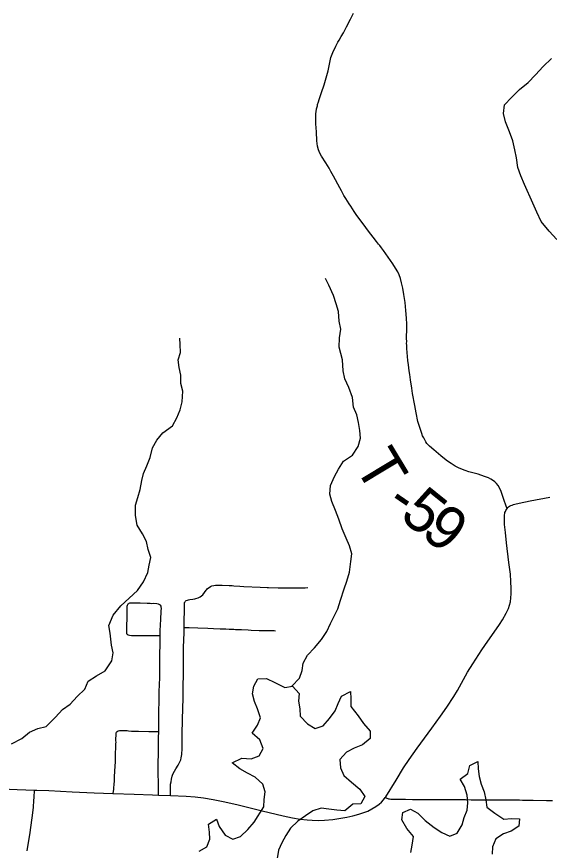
# Model space of a CAD drawing. Extents: x 0 to 191, y 0 to 55.
# Drawn here: x 144.178 to 144.524, y 24.131 to 24.673 of the extents above; entities that cross this region are included whole.
import ezdxf

# ---------------------------------------------------------------- set-up
doc = ezdxf.new("R2010")
doc.units = 0
for name, color, linetype in [('GM_X_Major_Lake', 7, 'Continuous'), ('GM_X_Minor_River', 7, 'Continuous'), ('GM_X_State_Route', 7, 'Continuous'), ('GM_X_Township_Road', 7, 'Continuous'), ('GM_X_Township_Road_Text', 7, 'Continuous')]:
    doc.layers.add(name, color=color, linetype=linetype)

msp = doc.modelspace()

# ---------------------------------------------------------------- linework, layer by layer
at = {"layer": 'GM_X_Major_Lake'}
for points in [[(144.29685, 24.13035), (144.30174, 24.13306), (144.30377, 24.13802), (144.30353, 24.14276), (144.30291, 24.14787), (144.30817, 24.15116), (144.30992, 24.14625), (144.31377, 24.14061), (144.31871, 24.1382), (144.32361, 24.13978), (144.32848, 24.14439), (144.33259, 24.14919), (144.33892, 24.15912), (144.33906, 24.16387), (144.33976, 24.169), (144.33819, 24.17391), (144.33323, 24.1784), (144.32828, 24.18099), (144.32314, 24.18396), (144.31818, 24.18769), (144.32458, 24.19081), (144.33064, 24.19031), (144.33573, 24.19227), (144.33833, 24.19705), (144.33619, 24.20271), (144.33122, 24.20701), (144.33476, 24.21217), (144.3366, 24.21713), (144.33465, 24.22279), (144.3327, 24.2277), (144.33151, 24.23261), (144.33241, 24.23755), (144.33501, 24.24233), (144.34068, 24.24259), (144.346, 24.24), (144.35247, 24.23667), (144.35738, 24.23767), (144.36178, 24.2328), (144.36146, 24.22786), (144.36227, 24.22294), (144.36251, 24.21821), (144.36729, 24.21314), (144.37224, 24.21017), (144.37733, 24.21175), (144.38163, 24.21655), (144.38517, 24.22152), (144.3872, 24.22629), (144.38942, 24.23105)], [(144.38942, 24.23105), (144.39525, 24.23416), (144.39549, 24.22942), (144.39536, 24.2243), (144.40015, 24.21829), (144.40361, 24.21341), (144.40801, 24.20834), (144.40806, 24.2036), (144.403, 24.19936), (144.39754, 24.19721), (144.39265, 24.19469), (144.38816, 24.18989), (144.38878, 24.18459), (144.39092, 24.17949), (144.39588, 24.17519), (144.40123, 24.17071), (144.40449, 24.16582), (144.4019, 24.16104), (144.39679, 24.16098), (144.39154, 24.15655), (144.38624, 24.15706), (144.38112, 24.15756), (144.37601, 24.15826), (144.37073, 24.15649), (144.36585, 24.15339), (144.36096, 24.14973), (144.35609, 24.14531), (144.35312, 24.14053), (144.35052, 24.13576), (144.3483, 24.13099), (144.34741, 24.12548)], [(144.43439, 24.1294), (144.43529, 24.13415), (144.43617, 24.13985), (144.43177, 24.14511), (144.42849, 24.15075), (144.4292, 24.1555), (144.43409, 24.15765), (144.43885, 24.15505), (144.44363, 24.15018), (144.44954, 24.14571), (144.45449, 24.14254), (144.45963, 24.14014), (144.46453, 24.1421), (144.46769, 24.14745), (144.46896, 24.1522), (144.47099, 24.15697), (144.47151, 24.16172), (144.47089, 24.16664), (144.46931, 24.17231), (144.46642, 24.1772), (144.47149, 24.18087), (144.47276, 24.18601), (144.47784, 24.18872), (144.47808, 24.1838), (144.47889, 24.17888), (144.48008, 24.17396), (144.48202, 24.16886), (144.48302, 24.16376), (144.48383, 24.15884), (144.48898, 24.15492), (144.49489, 24.1512), (144.4998, 24.15145), (144.5051, 24.15132), (144.50458, 24.14658), (144.49951, 24.14329), (144.49461, 24.14152), (144.48973, 24.13843), (144.48751, 24.13309), (144.48719, 24.12835)]]:
    msp.add_lwpolyline(points, dxfattribs=at)
at = {"layer": 'GM_X_Minor_River'}
for points in [[(144.52926, 24.52808), (144.52428, 24.53351), (144.51911, 24.5399), (144.51621, 24.54593), (144.51369, 24.55178), (144.50826, 24.56385), (144.50593, 24.56951), (144.50398, 24.57498), (144.50316, 24.58123), (144.50196, 24.58653), (144.50058, 24.5922), (144.49844, 24.59824), (144.49591, 24.60466), (144.49471, 24.61014), (144.49522, 24.61565), (144.49971, 24.62044), (144.50495, 24.62563), (144.51058, 24.63025), (144.51544, 24.63524), (144.52049, 24.64062), (144.52574, 24.6458)], [(144.35701, 24.2376), (144.36205, 24.24285), (144.3637, 24.2478), (144.36441, 24.25255), (144.36719, 24.25771), (144.37168, 24.26251), (144.37635, 24.26787), (144.3797, 24.27322), (144.3821, 24.27838), (144.38692, 24.28792), (144.38875, 24.29363), (144.39113, 24.30087), (144.39278, 24.30601), (144.39442, 24.31172), (144.39529, 24.31874), (144.396, 24.32368), (144.39462, 24.32879), (144.3923, 24.33388), (144.38977, 24.33992), (144.38762, 24.34634), (144.38548, 24.35181), (144.38296, 24.35766), (144.38177, 24.36257), (144.38228, 24.36808), (144.38468, 24.37399), (144.38746, 24.37876), (144.39063, 24.38392), (144.39645, 24.38779), (144.40017, 24.39353), (144.40163, 24.39885), (144.40119, 24.40397), (144.40038, 24.40908), (144.39919, 24.41419), (144.39706, 24.41909), (144.39643, 24.42534), (144.39409, 24.43195), (144.39138, 24.4376), (144.39038, 24.44271), (144.38992, 24.44991), (144.38775, 24.45804), (144.38807, 24.46411), (144.38895, 24.46981), (144.38776, 24.47511), (144.38732, 24.48136), (144.38594, 24.48628), (144.38418, 24.49175), (144.38108, 24.49835), (144.37895, 24.50269)], [(144.17485, 24.20013), (144.18162, 24.20363), (144.18649, 24.20767), (144.19196, 24.21002), (144.19743, 24.21141), (144.20342, 24.21737), (144.2079, 24.22254), (144.21298, 24.22583), (144.21746, 24.23101), (144.22252, 24.23562), (144.22473, 24.24096), (144.22999, 24.24425), (144.23582, 24.24754), (144.2401, 24.25404), (144.24099, 24.25937), (144.23981, 24.26428), (144.23897, 24.27205), (144.23816, 24.27716), (144.24092, 24.28383), (144.24597, 24.28977), (144.2514, 24.29477), (144.25664, 24.29976), (144.26055, 24.3055), (144.26352, 24.31161), (144.26441, 24.31636), (144.26549, 24.3213), (144.26373, 24.32659), (144.26255, 24.3317), (144.26003, 24.33679), (144.25657, 24.34243), (144.25537, 24.34868), (144.25548, 24.35531), (144.25694, 24.36026), (144.2584, 24.36559), (144.25947, 24.37129), (144.26056, 24.37605), (144.26278, 24.38101), (144.26499, 24.38634), (144.26644, 24.39262), (144.26941, 24.39759), (144.27314, 24.40238), (144.27952, 24.40701), (144.28231, 24.41216), (144.28452, 24.41731), (144.28579, 24.42263), (144.28628, 24.42947), (144.28491, 24.43438), (144.28485, 24.43988), (144.28385, 24.4448), (144.28323, 24.44991), (144.28469, 24.45467), (144.28445, 24.45979), (144.28421, 24.46396)]]:
    msp.add_lwpolyline(points, dxfattribs=at)
at = {"layer": 'GM_X_State_Route'}
for points in [[(144.1581, 24.17118), (144.17857, 24.17045), (144.18981, 24.17007), (144.19129, 24.17002), (144.19906, 24.16979), (144.21427, 24.16897), (144.22853, 24.16817), (144.24063, 24.16774), (144.24094, 24.16772), (144.2546, 24.16732), (144.26639, 24.16693), (144.27041, 24.16683), (144.27822, 24.16657), (144.28842, 24.16607), (144.29431, 24.16557), (144.29957, 24.16496), (144.30602, 24.16394), (144.31244, 24.16271), (144.32125, 24.16071), (144.33, 24.15851), (144.33782, 24.15654), (144.35142, 24.15332), (144.35748, 24.15201), (144.36236, 24.1512), (144.36696, 24.15064), (144.37035, 24.15041), (144.37405, 24.15036), (144.37837, 24.15053), (144.38361, 24.15099), (144.38883, 24.15167), (144.39279, 24.15235), (144.3967, 24.15322), (144.40057, 24.1543), (144.40378, 24.15537), (144.40635, 24.1564), (144.40909, 24.15777), (144.41172, 24.15936), (144.4137, 24.16079), (144.41529, 24.1622), (144.41672, 24.16377), (144.41774, 24.16514), (144.41818, 24.16573), (144.42485, 24.17654), (144.4297, 24.18451), (144.43332, 24.18995), (144.43845, 24.19735), (144.4432, 24.20389), (144.44805, 24.21032), (144.45374, 24.21803), (144.45777, 24.22387), (144.46232, 24.23086), (144.46468, 24.23484), (144.46862, 24.24187), (144.47132, 24.24677), (144.47459, 24.25206), (144.48047, 24.26122), (144.48243, 24.26402), (144.49205, 24.27773), (144.49403, 24.28086), (144.49643, 24.28517), (144.49788, 24.28822), (144.49861, 24.2902), (144.49914, 24.29257), (144.49948, 24.29499), (144.49962, 24.29775), (144.49963, 24.30115), (144.49946, 24.30578), (144.49907, 24.3104), (144.49818, 24.31809), (144.49661, 24.33074), (144.49585, 24.33753), (144.49527, 24.34281), (144.49516, 24.34533), (144.49519, 24.34718), (144.49531, 24.34897), (144.49546, 24.34995), (144.49558, 24.35054), (144.49581, 24.35129), (144.49609, 24.35188), (144.49693, 24.35322), (144.49739, 24.35373), (144.49795, 24.35419), (144.49855, 24.3546), (144.49947, 24.35507), (144.50029, 24.35542), (144.50108, 24.35569), (144.50196, 24.35594), (144.50478, 24.35654), (144.51196, 24.3581), (144.52482, 24.36056)], [(144.18507, 24.13046), (144.18688, 24.14242), (144.18867, 24.15533), (144.18909, 24.15902), (144.18946, 24.16334), (144.18958, 24.16518), (144.18981, 24.17007)]]:
    msp.add_lwpolyline(points, dxfattribs=at)
at = {"layer": 'GM_X_Township_Road'}
for points in [[(144.49693, 24.35322), (144.49631, 24.3546), (144.49478, 24.35899), (144.49302, 24.3643), (144.49203, 24.36657), (144.4911, 24.36818), (144.49015, 24.36941), (144.48906, 24.37052), (144.48807, 24.37125), (144.48647, 24.37221), (144.48482, 24.37307), (144.48222, 24.37408), (144.47809, 24.37541), (144.4739, 24.37658), (144.47211, 24.37708), (144.46976, 24.37787), (144.46801, 24.37849), (144.46545, 24.37962), (144.46325, 24.38077), (144.4606, 24.38238), (144.45828, 24.38394), (144.4563, 24.38544), (144.4539, 24.38741), (144.44943, 24.39129), (144.44659, 24.39376), (144.44535, 24.39488), (144.44478, 24.39555), (144.4441, 24.39657), (144.44274, 24.39904), (144.44206, 24.40042), (144.44151, 24.40185), (144.44081, 24.4039), (144.43991, 24.40654), (144.43902, 24.40984), (144.43779, 24.41538), (144.43693, 24.42019), (144.43554, 24.42808), (144.435, 24.43143), (144.43419, 24.43694), (144.43371, 24.44031), (144.43335, 24.44275), (144.4331, 24.44457), (144.43281, 24.44669), (144.43249, 24.44935), (144.43181, 24.4573), (144.4317, 24.45926), (144.43166, 24.46066), (144.43168, 24.46159), (144.43165, 24.46405), (144.43167, 24.46592), (144.43168, 24.46836), (144.43171, 24.4706), (144.43175, 24.473), (144.43161, 24.47703), (144.43122, 24.48198), (144.43061, 24.48723), (144.42986, 24.49244), (144.42917, 24.49642), (144.42836, 24.50005), (144.42758, 24.50273), (144.42672, 24.50506), (144.42583, 24.50704), (144.4245, 24.5095), (144.42268, 24.51239), (144.41963, 24.51669), (144.41654, 24.52096), (144.41525, 24.5227), (144.41414, 24.52418), (144.4134, 24.52516), (144.4121, 24.52688), (144.40631, 24.53443), (144.4052, 24.5359), (144.402, 24.54003), (144.39933, 24.54383), (144.39759, 24.5464), (144.39538, 24.54976), (144.39436, 24.55132), (144.39224, 24.55474), (144.39094, 24.55685), (144.38925, 24.55981), (144.38818, 24.56169), (144.38412, 24.56935), (144.38249, 24.57233), (144.38129, 24.57448), (144.3792, 24.57791), (144.37639, 24.58235), (144.37533, 24.58424), (144.37437, 24.58652), (144.37377, 24.58892), (144.37335, 24.5923), (144.37298, 24.5982), (144.37287, 24.60067), (144.37272, 24.60344), (144.37269, 24.60435), (144.37262, 24.60849), (144.3727, 24.61005), (144.37284, 24.61119), (144.3731, 24.61303), (144.37363, 24.61513), (144.37383, 24.616), (144.37428, 24.61764), (144.37483, 24.61928), (144.37633, 24.62366), (144.37802, 24.62863), (144.37891, 24.63167), (144.38056, 24.63787), (144.38171, 24.64316), (144.38248, 24.6466), (144.38365, 24.6498), (144.3857, 24.65397), (144.38702, 24.65642), (144.38778, 24.65777), (144.38912, 24.66022), (144.39054, 24.66262), (144.39263, 24.66641), (144.39519, 24.67137), (144.39712, 24.67527)], [(144.2884, 24.29328), (144.28914, 24.29361), (144.28982, 24.29379), (144.29075, 24.29398), (144.29262, 24.29419), (144.29398, 24.2944), (144.29474, 24.29458), (144.29619, 24.29509), (144.29753, 24.2958), (144.29825, 24.29633), (144.29917, 24.29713), (144.30037, 24.29855), (144.30147, 24.30006), (144.30179, 24.30049), (144.30233, 24.30105), (144.30321, 24.3018), (144.30425, 24.30246), (144.3051, 24.30283), (144.3063, 24.30314), (144.30753, 24.30325), (144.30894, 24.30332), (144.3117, 24.30334), (144.31632, 24.30317), (144.31828, 24.30301), (144.31939, 24.30291), (144.32335, 24.3026), (144.32584, 24.30248), (144.33644, 24.30199), (144.34096, 24.30187), (144.34186, 24.30186), (144.34818, 24.30168), (144.34908, 24.30163), (144.35845, 24.30155), (144.36302, 24.30162), (144.3657, 24.30165), (144.36752, 24.3017)], [(144.27051, 24.20819), (144.27052, 24.20864), (144.27056, 24.21232), (144.27055, 24.21383), (144.27057, 24.21583), (144.27059, 24.21823), (144.27066, 24.22126), (144.27077, 24.22793), (144.2709, 24.23411), (144.27106, 24.23843), (144.27119, 24.24335), (144.27119, 24.24706), (144.27117, 24.24985), (144.27134, 24.25924), (144.27143, 24.26376), (144.27154, 24.27047), (144.27157, 24.27336), (144.27179, 24.2777), (144.2719, 24.28081), (144.27217, 24.2867), (144.2723, 24.28824), (144.27222, 24.28916), (144.27204, 24.28974), (144.27169, 24.29024), (144.27129, 24.29062), (144.27041, 24.29105), (144.26921, 24.29123), (144.26704, 24.2913), (144.26581, 24.29128), (144.2649, 24.29133), (144.26306, 24.29143), (144.25839, 24.29154), (144.25696, 24.29157), (144.25513, 24.29167), (144.25302, 24.2917), (144.25217, 24.29167), (144.25157, 24.29158), (144.25118, 24.29142), (144.25083, 24.2912), (144.25046, 24.29088), (144.25019, 24.29049), (144.25002, 24.2901), (144.24991, 24.28947), (144.24987, 24.28865), (144.24988, 24.28555), (144.24985, 24.28313), (144.24982, 24.28154), (144.24976, 24.28062), (144.24968, 24.27818), (144.24961, 24.27679), (144.24955, 24.27474), (144.24951, 24.27306), (144.24952, 24.27241), (144.24966, 24.27188), (144.24995, 24.27146), (144.25067, 24.27092), (144.25158, 24.2707), (144.25283, 24.27064), (144.25499, 24.27063), (144.25588, 24.27065), (144.25829, 24.27063), (144.25978, 24.27065), (144.26069, 24.27061), (144.26236, 24.27061), (144.26617, 24.27064), (144.26758, 24.27061), (144.26894, 24.27054), (144.27154, 24.27047)], [(144.287, 24.27584), (144.28718, 24.29109), (144.28726, 24.29162), (144.28735, 24.29201), (144.28764, 24.29252), (144.28797, 24.29291), (144.2884, 24.29328)], [(144.27822, 24.16657), (144.27816, 24.172), (144.27829, 24.17384), (144.27851, 24.17537), (144.27876, 24.17721), (144.2792, 24.17901), (144.27972, 24.18045), (144.28069, 24.18236), (144.28167, 24.18394), (144.28324, 24.18625), (144.28414, 24.18788), (144.28481, 24.18961), (144.28517, 24.19111), (144.28546, 24.19326), (144.2857, 24.19698), (144.28576, 24.19977), (144.28577, 24.20193), (144.28577, 24.20595), (144.2859, 24.21618), (144.28631, 24.22983), (144.2865, 24.23655), (144.2866, 24.24639), (144.28666, 24.25256), (144.28663, 24.25686), (144.28662, 24.25839), (144.28669, 24.26267), (144.28696, 24.27248), (144.287, 24.27584)], [(144.287, 24.27584), (144.29027, 24.27571), (144.29586, 24.27548), (144.30239, 24.27529), (144.30613, 24.27517), (144.31046, 24.27502), (144.31414, 24.27489), (144.31628, 24.27479), (144.31866, 24.27465), (144.31926, 24.27462), (144.32043, 24.27458), (144.32222, 24.27452), (144.32435, 24.27441), (144.32857, 24.27418), (144.33069, 24.27406), (144.33584, 24.27378), (144.33921, 24.27373), (144.34283, 24.27373), (144.34555, 24.27376), (144.34647, 24.27371)], [(144.24094, 24.16772), (144.24127, 24.17071), (144.24137, 24.17163), (144.24153, 24.17348), (144.24172, 24.17624), (144.24181, 24.17867), (144.242, 24.1823), (144.24224, 24.18565), (144.24239, 24.1884), (144.24243, 24.18902), (144.24248, 24.19148), (144.24252, 24.19363), (144.24261, 24.19794), (144.24274, 24.20003), (144.24278, 24.20123), (144.24275, 24.20213), (144.24273, 24.20367), (144.24279, 24.20552), (144.24295, 24.20707), (144.24313, 24.20766), (144.2435, 24.20811), (144.24416, 24.20864), (144.24496, 24.20877), (144.24618, 24.20877), (144.24706, 24.20879), (144.24796, 24.20876), (144.24883, 24.20876), (144.25005, 24.20869), (144.25096, 24.20859), (144.25279, 24.20846), (144.25371, 24.20842), (144.2555, 24.2084), (144.25733, 24.20831), (144.26407, 24.20811), (144.26661, 24.20814), (144.26924, 24.20817), (144.27051, 24.20819)], [(144.27041, 24.16683), (144.27042, 24.17018), (144.27043, 24.17137), (144.27038, 24.17225), (144.27037, 24.17314), (144.27033, 24.17405), (144.27032, 24.17553), (144.27029, 24.17645), (144.2703, 24.17735), (144.27026, 24.17822), (144.27027, 24.17941), (144.27023, 24.18058), (144.27022, 24.18176), (144.2702, 24.18292), (144.27022, 24.18589), (144.27025, 24.18778), (144.27036, 24.19363), (144.27038, 24.19668), (144.27045, 24.20125), (144.27046, 24.20402), (144.27051, 24.20819)], [(144.41774, 24.16514), (144.41825, 24.16497), (144.41976, 24.16445), (144.42062, 24.16428), (144.42136, 24.16422), (144.42484, 24.16422), (144.42782, 24.16421), (144.43091, 24.16413), (144.43555, 24.16402), (144.43708, 24.16399), (144.44259, 24.16393), (144.44598, 24.16388), (144.44874, 24.16382), (144.45834, 24.16383), (144.46361, 24.16388), (144.46826, 24.16382), (144.46981, 24.16381), (144.47353, 24.16376), (144.4785, 24.16369), (144.48563, 24.16371), (144.494, 24.16368), (144.49833, 24.1637), (144.49957, 24.16371), (144.50141, 24.16367), (144.50326, 24.16362), (144.5051, 24.16359), (144.50691, 24.16355), (144.50906, 24.16353), (144.51399, 24.16344), (144.52266, 24.16334), (144.52637, 24.16333)]]:
    msp.add_lwpolyline(points, dxfattribs=at)

# ---------------------------------------------------------------- texts
at = {"layer": 'GM_X_Township_Road_Text'}
for s, rotation, p in [('T', 301.1063, (144.39717, 24.38117)), ('5', 321.1626, (144.4263, 24.34718)), ('-', 325.5474, (144.41714, 24.35344)), ('9', 321.3736, (144.44002, 24.33613))]:
    msp.add_text(s, height=0.02841, rotation=rotation, dxfattribs=at).set_placement(p)

doc.saveas('drawing.dxf')
